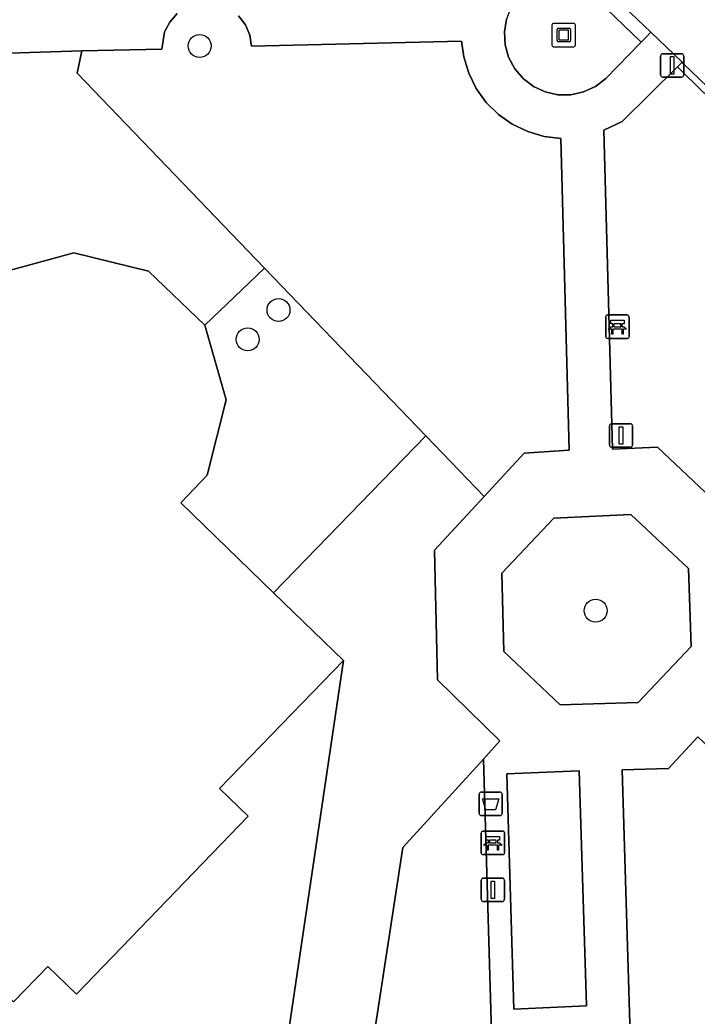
# Model space of a CAD drawing. Extents: x 160349 to 161355, y 381727 to 382854.
# Drawn here: x 160971.7 to 161000.56, y 382651.35 to 382693.83 of the extents above; entities that cross this region are included whole.
import ezdxf

# ---------------------------------------------------------------- set-up
doc = ezdxf.new("R2010")
doc.units = 0
for name, color, linetype in [('IMGEO_Afvalbak', 7, 'Continuous'), ('IMGEO_Bank', 7, 'Continuous'), ('IMGEO_Boom', 7, 'Continuous'), ('IMGEO_Erf', 7, 'Continuous'), ('IMGEO_Groenvoorziening', 7, 'Continuous'), ('IMGEO_Haag', 7, 'Continuous'), ('IMGEO_Kunstobject', 7, 'Continuous'), ('IMGEO_Lichtmast', 7, 'Continuous'), ('IMGEO_Pand', 7, 'Continuous'), ('IMGEO_Rijbaan_lokaal_open', 7, 'Continuous'), ('IMGEO_Terreindeel_halfverhard', 7, 'Continuous'), ('IMGEO_Verkeersbordpaal', 7, 'Continuous'), ('IMGEO_Voetpad_halfverhard', 7, 'Continuous'), ('IMGEO_Voetpad_open', 7, 'Continuous')]:
    doc.layers.add(name, color=color, linetype=linetype)

msp = doc.modelspace()

# ---------------------------------------------------------------- linework, layer by layer
at = {"layer": 'IMGEO_Afvalbak'}
for p, q in [((160991.367, 382660.904), (160992.157, 382660.904)), ((160992.157, 382660.904), (160991.367, 382660.904)), ((160991.267, 382660.004), (160991.267, 382660.804)), ((160991.267, 382660.804), (160991.267, 382660.004)), ((160992.257, 382660.804), (160992.257, 382660.004)), ((160992.257, 382660.004), (160992.257, 382660.804)), ((160992.157, 382659.904), (160991.367, 382659.904)), ((160991.367, 382659.904), (160992.157, 382659.904))]:
    msp.add_line(p, q, dxfattribs=at)
msp.add_lwpolyline([(160991.41, 382660.618), (160992.114, 382660.618), (160991.965, 382660.148), (160991.559, 382660.148), (160991.41, 382660.618)], dxfattribs=at)
for centre, start, end in [((160991.367, 382660.804), 90, 180), ((160991.367, 382660.804), 90, 180), ((160992.157, 382660.804), 0, 90), ((160992.157, 382660.804), 360, 90), ((160991.367, 382660.004), 180, 270), ((160991.367, 382660.004), 180, 270), ((160992.157, 382660.004), 270, 0), ((160992.157, 382660.004), 270, 0)]:
    msp.add_arc(centre, 0.1, start, end, dxfattribs=at)
at = {"layer": 'IMGEO_Bank'}
for p, q in [((160996.74, 382681.249), (160997.581, 382681.249)), ((160997.581, 382681.249), (160996.74, 382681.249)), ((160996.665, 382680.324), (160996.665, 382681.165)), ((160996.665, 382681.165), (160996.665, 382680.324)), ((160996.974, 382680.755), (160996.974, 382680.861)), ((160997.018, 382680.861), (160997.018, 382680.755)), ((160997.306, 382680.867), (160997.024, 382680.867)), ((160997.312, 382680.755), (160997.312, 382680.861)), ((160997.356, 382680.861), (160997.356, 382680.755)), ((160997.665, 382681.174), (160997.665, 382680.333)), ((160997.665, 382680.333), (160997.665, 382681.174)), ((160997.362, 382680.647), (160996.969, 382680.647)), ((160997.024, 382680.749), (160997.306, 382680.749)), ((160997.59, 382680.249), (160996.749, 382680.249)), ((160996.749, 382680.249), (160997.59, 382680.249)), ((160991.355, 382658.313), (160991.355, 382659.154)), ((160991.355, 382659.154), (160991.355, 382658.313)), ((160991.43, 382659.238), (160992.271, 382659.238)), ((160992.271, 382659.238), (160991.43, 382659.238)), ((160992.355, 382659.163), (160992.355, 382658.322)), ((160992.355, 382658.322), (160992.355, 382659.163)), ((160991.664, 382658.744), (160991.664, 382658.85)), ((160991.708, 382658.85), (160991.708, 382658.744)), ((160991.996, 382658.856), (160991.714, 382658.856)), ((160991.714, 382658.738), (160991.996, 382658.738)), ((160992.002, 382658.744), (160992.002, 382658.85)), ((160992.046, 382658.85), (160992.046, 382658.744)), ((160992.052, 382658.636), (160991.659, 382658.636)), ((160992.28, 382658.238), (160991.439, 382658.238)), ((160991.439, 382658.238), (160992.28, 382658.238))]:
    msp.add_line(p, q, dxfattribs=at)
for points in [[(160996.968, 382680.867), (160996.882, 382680.867), (160996.882, 382681.028), (160997.445, 382681.028), (160997.445, 382680.867), (160997.362, 382680.867)], [(160996.912, 382680.647), (160996.77, 382680.647), (160996.882, 382680.749), (160996.968, 382680.749)], [(160996.962, 382680.64), (160996.962, 382680.433), (160996.919, 382680.433), (160996.919, 382680.64)], [(160997.362, 382680.749), (160997.445, 382680.749), (160997.557, 382680.647), (160997.418, 382680.647)], [(160997.412, 382680.64), (160997.412, 382680.433), (160997.368, 382680.433), (160997.368, 382680.64)], [(160991.602, 382658.636), (160991.46, 382658.636), (160991.572, 382658.738), (160991.658, 382658.738)], [(160991.658, 382658.856), (160991.572, 382658.856), (160991.572, 382659.017), (160992.135, 382659.017), (160992.135, 382658.856), (160992.052, 382658.856)], [(160992.052, 382658.738), (160992.135, 382658.738), (160992.247, 382658.636), (160992.108, 382658.636)], [(160991.652, 382658.629), (160991.652, 382658.422), (160991.609, 382658.422), (160991.609, 382658.629)], [(160992.102, 382658.629), (160992.102, 382658.422), (160992.058, 382658.422), (160992.058, 382658.629)]]:
    msp.add_lwpolyline(points, dxfattribs=at)
for centre, radius, start, end in [((160996.743, 382681.171), 0.0779, 92.4484, 184.2845), ((160996.743, 382681.171), 0.0779, 92.4484, 184.2845), ((160997.587, 382681.171), 0.0779, 2.4484, 94.2845), ((160997.587, 382681.171), 0.0779, 2.4484, 94.2845), ((160996.967, 382680.86), 0.00671, 2.8957, 87.1043), ((160997.024, 382680.86), 0.00671, 92.8957, 177.1043), ((160997.306, 382680.86), 0.00671, 2.8957, 87.1043), ((160997.363, 382680.86), 0.00671, 92.8957, 177.1043), ((160996.912, 382680.64), 0.00671, 2.8957, 87.1043), ((160996.969, 382680.64), 0.00671, 92.8957, 177.1043), ((160996.967, 382680.756), 0.00671, 272.8957, 357.1043), ((160997.024, 382680.756), 0.00671, 182.8957, 267.1043), ((160997.306, 382680.756), 0.00671, 272.8957, 357.1043), ((160997.363, 382680.756), 0.00671, 182.8957, 267.1043), ((160997.361, 382680.64), 0.00671, 2.8957, 87.1043), ((160997.418, 382680.64), 0.00671, 92.8957, 177.1043), ((160996.743, 382680.327), 0.0779, 182.4484, 274.2845), ((160996.743, 382680.327), 0.0779, 182.4484, 274.2845), ((160997.587, 382680.327), 0.0779, 272.4484, 4.2845), ((160997.587, 382680.327), 0.0779, 272.4484, 4.2845), ((160991.433, 382659.16), 0.0779, 92.4484, 184.2845), ((160991.433, 382659.16), 0.0779, 92.4484, 184.2845), ((160992.277, 382659.16), 0.0779, 2.4484, 94.2845), ((160992.277, 382659.16), 0.0779, 2.4484, 94.2845), ((160991.657, 382658.849), 0.00671, 2.8957, 87.1043), ((160991.657, 382658.745), 0.00671, 272.8957, 357.1043), ((160991.714, 382658.849), 0.00671, 92.8957, 177.1043), ((160991.714, 382658.745), 0.00671, 182.8957, 267.1043), ((160991.996, 382658.849), 0.00671, 2.8957, 87.1043), ((160991.996, 382658.745), 0.00671, 272.8957, 357.1043), ((160992.053, 382658.849), 0.00671, 92.8957, 177.1043), ((160992.053, 382658.745), 0.00671, 182.8957, 267.1043), ((160991.433, 382658.316), 0.0779, 182.4484, 274.2845), ((160991.433, 382658.316), 0.0779, 182.4484, 274.2845), ((160991.602, 382658.629), 0.00671, 2.8957, 87.1043), ((160991.659, 382658.629), 0.00671, 92.8957, 177.1043), ((160992.051, 382658.629), 0.00671, 2.8957, 87.1043), ((160992.108, 382658.629), 0.00671, 92.8957, 177.1043), ((160992.277, 382658.316), 0.0779, 272.4484, 4.2845), ((160992.277, 382658.316), 0.0779, 272.4484, 4.2845)]:
    msp.add_arc(centre, radius, start, end, dxfattribs=at)
at = {"layer": 'IMGEO_Boom'}
for centre in [(160979.358, 382692.72), (160982.719, 382681.457), (160981.407, 382680.207), (160996.235, 382668.641)]:
    msp.add_circle(centre, 0.489, dxfattribs=at)
at = {"layer": 'IMGEO_Erf'}
msp.add_lwpolyline([(160979.077, 382623.119), (160980.907, 382635.137), (160981.553, 382639.936), (160981.834, 382641.836), (160985.484, 382666.51), (160980.209, 382661.053), (160981.432, 382659.872), (160974.104, 382652.284), (160972.882, 382653.465), (160971.424, 382651.965), (160967.233, 382656.017), (160964.973, 382653.68), (160965.757, 382652.919), (160962.607, 382649.675), (160965.221, 382647.137), (160966.538, 382648.493), (160975.442, 382639.846), (160968.845, 382633.054), (160977.64, 382624.513), (160977.971, 382624.193)], close=True, dxfattribs=at)
at = {"layer": 'IMGEO_Groenvoorziening'}
for points in [[(160994.855, 382696.875), (160994.622, 382696.626), (160994.464, 382696.458), (160998.172, 382692.876), (160998.374, 382693.083), (160998.586, 382693.301)], [(161019.973, 382670.284), (161020.878, 382671.174), (161000, 382691.554), (160999.719, 382691.83), (160997.371, 382689.495), (160996.579, 382689.133), (160996.959, 382675.528), (160998.879, 382675.614), (161002.984, 382671.734), (161003.052, 382669.72)], [(161021.37, 382671.265), (161005.326, 382686.846), (161000, 382691.947), (160999.917, 382692.027), (160999.719, 382691.83), (161000, 382691.554), (161020.878, 382671.174), (161019.973, 382670.284), (161020.606, 382670.504)], [(160982.5, 382669.403), (160988.992, 382676.098), (160982.121, 382683.25), (160979.578, 382680.807), (160980.486, 382677.627), (160979.682, 382674.414), (160978.552, 382673.232)], [(160985.382, 382641.295), (160988.011, 382658.537), (160991.459, 382662.312), (160992.148, 382663.088), (160989.495, 382665.696), (160989.373, 382671.224), (160991.483, 382673.506), (160988.992, 382676.098), (160982.5, 382669.403), (160985.484, 382666.51), (160981.834, 382641.836)], [(160998.044, 382664.722), (161000.308, 382667.118), (161000.188, 382670.441), (160997.729, 382672.738), (160994.46, 382672.578), (160992.238, 382670.24), (160992.329, 382666.893), (160994.719, 382664.618)], [(161009.517, 382654.878), (161000.587, 382663.256), (160999.338, 382661.908), (160997.364, 382661.851), (160997.948, 382642.575), (160998.129, 382642.291), (161000, 382644.228), (161009.822, 382654.395)], [(160996.149, 382640.74), (160995.86, 382650.784), (160991.799, 382650.658), (160991.459, 382662.312), (160988.011, 382658.537), (160985.382, 382641.295), (160984.704, 382636.846), (160988.678, 382632.948), (160991.798, 382636.239)]]:
    msp.add_lwpolyline(points, close=True, dxfattribs=at)
for points in [[(160978.407, 382694.097), (160978.088, 382693.741), (160977.867, 382693.317), (160977.749, 382692.588), (160974.339, 382692.505), (160974.14, 382691.555), (160982.121, 382683.25), (160988.992, 382676.098), (160991.483, 382673.506), (160993.19, 382675.352), (160995.114, 382675.477), (160994.758, 382688.776), (160994.036, 382688.863), (160993.339, 382689.067), (160992.684, 382689.383), (160992.091, 382689.802), (160991.574, 382690.313), (160991.148, 382690.902), (160990.825, 382691.553), (160990.613, 382692.249), (160990.52, 382692.926), (160981.569, 382692.707), (160981.496, 382693.179), (160981.308, 382693.619), (160981.017, 382693.998)], [(160970.819, 382683.034), (160974.002, 382683.897), (160977.179, 382683.117), (160979.578, 382680.807), (160982.121, 382683.25), (160974.14, 382691.555), (160974.339, 382692.505), (160970.341, 382692.385)]]:
    msp.add_lwpolyline(points, dxfattribs=at)
at = {"layer": 'IMGEO_Haag'}
for points in [[(160994.855, 382696.875), (160994.622, 382696.626), (160994.464, 382696.458), (160998.172, 382692.876), (160998.374, 382693.083), (160998.586, 382693.301)], [(161021.37, 382671.265), (161005.326, 382686.846), (161000, 382691.947), (160999.917, 382692.027), (160999.719, 382691.83), (161000, 382691.554), (161020.878, 382671.174), (161019.973, 382670.284), (161020.606, 382670.504)]]:
    msp.add_lwpolyline(points, close=True, dxfattribs=at)
at = {"layer": 'IMGEO_Kunstobject'}
for p, q in [((160994.375, 382693.6), (160994.375, 382692.759)), ((160994.375, 382693.6), (160994.375, 382692.759)), ((160995.291, 382693.684), (160994.45, 382693.684)), ((160995.291, 382693.684), (160994.45, 382693.684)), ((160995.375, 382692.768), (160995.375, 382693.609)), ((160995.375, 382692.768), (160995.375, 382693.609)), ((160994.589, 382692.948), (160994.589, 382693.422)), ((160994.639, 382693.472), (160995.113, 382693.472)), ((160994.669, 382693.372), (160994.669, 382692.998)), ((160995.063, 382693.392), (160994.689, 382693.392)), ((160995.083, 382692.998), (160995.083, 382693.372)), ((160995.163, 382693.422), (160995.163, 382692.948)), ((160994.459, 382692.684), (160995.3, 382692.684)), ((160994.459, 382692.684), (160995.3, 382692.684)), ((160995.113, 382692.898), (160994.639, 382692.898)), ((160994.689, 382692.978), (160995.063, 382692.978))]:
    msp.add_line(p, q, dxfattribs=at)
for centre, radius, start, end in [((160994.453, 382693.606), 0.0779, 92.4484, 184.2845), ((160994.453, 382693.606), 0.0779, 92.4484, 184.2845), ((160995.297, 382693.606), 0.0779, 2.4484, 94.2845), ((160995.297, 382693.606), 0.0779, 2.4484, 94.2845), ((160994.639, 382693.422), 0.05, 90, 180), ((160994.689, 382693.372), 0.02, 90, 180), ((160995.063, 382693.372), 0.02, 360, 90), ((160995.113, 382693.422), 0.05, 360, 90), ((160994.453, 382692.762), 0.0779, 182.4484, 274.2845), ((160994.453, 382692.762), 0.0779, 182.4484, 274.2845), ((160994.639, 382692.948), 0.05, 180, 270), ((160994.689, 382692.998), 0.02, 180, 270), ((160995.063, 382692.998), 0.02, 270, 0), ((160995.113, 382692.948), 0.05, 270, 0), ((160995.297, 382692.762), 0.0779, 272.4484, 4.2845), ((160995.297, 382692.762), 0.0779, 272.4484, 4.2845)]:
    msp.add_arc(centre, radius, start, end, dxfattribs=at)
at = {"layer": 'IMGEO_Lichtmast'}
for p, q in [((160999.002, 382691.49), (160999.002, 382692.29)), ((160999.002, 382692.29), (160999.002, 382691.49)), ((160999.102, 382692.39), (160999.892, 382692.39)), ((160999.892, 382692.39), (160999.102, 382692.39)), ((160999.992, 382692.29), (160999.992, 382691.49)), ((160999.992, 382691.49), (160999.992, 382692.29)), ((160999.892, 382691.39), (160999.102, 382691.39)), ((160999.102, 382691.39), (160999.892, 382691.39)), ((160991.36, 382656.338), (160991.36, 382657.138)), ((160991.36, 382657.138), (160991.36, 382656.338)), ((160991.46, 382657.238), (160992.25, 382657.238)), ((160992.25, 382657.238), (160991.46, 382657.238)), ((160992.35, 382657.138), (160992.35, 382656.338)), ((160992.35, 382656.338), (160992.35, 382657.138)), ((160992.25, 382656.238), (160991.46, 382656.238)), ((160991.46, 382656.238), (160992.25, 382656.238))]:
    msp.add_line(p, q, dxfattribs=at)
for points in [[(160999.422, 382692.265), (160999.572, 382692.265), (160999.572, 382691.515), (160999.422, 382691.515), (160999.422, 382692.265)], [(160991.78, 382657.113), (160991.93, 382657.113), (160991.93, 382656.363), (160991.78, 382656.363), (160991.78, 382657.113)]]:
    msp.add_lwpolyline(points, dxfattribs=at)
for centre, start, end in [((160999.102, 382692.29), 90, 180), ((160999.102, 382692.29), 90, 180), ((160999.892, 382692.29), 0, 90), ((160999.892, 382692.29), 360, 90), ((160999.102, 382691.49), 180, 270), ((160999.102, 382691.49), 180, 270), ((160999.892, 382691.49), 270, 0), ((160999.892, 382691.49), 270, 0), ((160991.46, 382657.138), 90, 180), ((160991.46, 382657.138), 90, 180), ((160992.25, 382657.138), 0, 90), ((160992.25, 382657.138), 360, 90), ((160991.46, 382656.338), 180, 270), ((160991.46, 382656.338), 180, 270), ((160992.25, 382656.338), 270, 0), ((160992.25, 382656.338), 270, 0)]:
    msp.add_arc(centre, 0.1, start, end, dxfattribs=at)
at = {"layer": 'IMGEO_Pand'}
msp.add_lwpolyline([(160971.424, 382651.965), (160972.882, 382653.465), (160974.104, 382652.284), (160981.432, 382659.872), (160980.209, 382661.053), (160985.484, 382666.51), (160982.5, 382669.403), (160978.552, 382673.232), (160979.682, 382674.414), (160980.486, 382677.627), (160979.578, 382680.807), (160977.179, 382683.117), (160974.002, 382683.897), (160970.819, 382683.034)], dxfattribs=at)
at = {"layer": 'IMGEO_Rijbaan_lokaal_open'}
msp.add_lwpolyline([(160994.855, 382696.875), (160998.586, 382693.301), (160999.917, 382692.027), (161000, 382691.947), (161005.326, 382686.846), (161008.443, 382690.035), (161009.817, 382691.441), (161011.019, 382692.737), (161021.141, 382703.229)], dxfattribs=at)
at = {"layer": 'IMGEO_Terreindeel_halfverhard'}
msp.add_lwpolyline([(160995.844, 382651.794), (160995.53, 382661.808), (160992.456, 382661.687), (160992.756, 382651.649)], close=True, dxfattribs=at)
at = {"layer": 'IMGEO_Verkeersbordpaal'}
for p, q in [((160996.922, 382676.608), (160997.712, 382676.608)), ((160997.712, 382676.608), (160996.922, 382676.608)), ((160996.822, 382675.708), (160996.822, 382676.508)), ((160996.822, 382676.508), (160996.822, 382675.708)), ((160997.812, 382676.508), (160997.812, 382675.708)), ((160997.812, 382675.708), (160997.812, 382676.508)), ((160997.712, 382675.608), (160996.922, 382675.608)), ((160996.922, 382675.608), (160997.712, 382675.608))]:
    msp.add_line(p, q, dxfattribs=at)
msp.add_lwpolyline([(160997.242, 382676.483), (160997.392, 382676.483), (160997.392, 382675.733), (160997.242, 382675.733), (160997.242, 382676.483)], dxfattribs=at)
for centre, start, end in [((160996.922, 382676.508), 90, 180), ((160996.922, 382676.508), 90, 180), ((160997.712, 382676.508), 0, 90), ((160997.712, 382676.508), 360, 90), ((160996.922, 382675.708), 180, 270), ((160996.922, 382675.708), 180, 270), ((160997.712, 382675.708), 270, 0), ((160997.712, 382675.708), 270, 0)]:
    msp.add_arc(centre, 0.1, start, end, dxfattribs=at)
at = {"layer": 'IMGEO_Voetpad_halfverhard'}
for points in [[(160966.341, 382696.259), (160970.341, 382692.385), (160974.339, 382692.505), (160977.749, 382692.588), (160977.867, 382693.317), (160978.088, 382693.741), (160978.407, 382694.097)], [(160981.017, 382693.998), (160981.308, 382693.619), (160981.496, 382693.179), (160981.569, 382692.707), (160990.52, 382692.926), (160990.613, 382692.249), (160990.825, 382691.553), (160991.148, 382690.902), (160991.574, 382690.313), (160992.091, 382689.802), (160992.684, 382689.383), (160993.339, 382689.067), (160994.036, 382688.863), (160994.758, 382688.776), (160995.114, 382675.477), (160993.19, 382675.352), (160991.483, 382673.506), (160989.373, 382671.224), (160989.495, 382665.696), (160992.148, 382663.088), (160991.459, 382662.312), (160991.799, 382650.658)], [(161002.984, 382671.734), (160998.879, 382675.614), (160996.959, 382675.528), (160996.579, 382689.133), (160997.371, 382689.495), (160999.719, 382691.83), (160999.917, 382692.027), (160998.586, 382693.301), (160998.374, 382693.083), (160998.172, 382692.876), (160996.666, 382691.33), (160996.226, 382690.995), (160995.724, 382690.762), (160995.183, 382690.642), (160994.63, 382690.642), (160994.089, 382690.76), (160993.587, 382690.992), (160993.146, 382691.327), (160992.787, 382691.748), (160992.527, 382692.237), (160992.378, 382692.77), (160992.348, 382693.322), (160992.437, 382693.869)], [(160997.948, 382642.575), (160997.364, 382661.851), (160999.338, 382661.908), (161000.587, 382663.256)]]:
    msp.add_lwpolyline(points, dxfattribs=at)
for points in [[(160994.719, 382664.618), (160992.329, 382666.893), (160992.238, 382670.24), (160994.46, 382672.578), (160997.729, 382672.738), (161000.188, 382670.441), (161000.308, 382667.118), (160998.044, 382664.722)], [(160992.756, 382651.649), (160992.456, 382661.687), (160995.53, 382661.808), (160995.844, 382651.794)]]:
    msp.add_lwpolyline(points, close=True, dxfattribs=at)
at = {"layer": 'IMGEO_Voetpad_open'}
msp.add_lwpolyline([(160994.464, 382696.458), (160992.951, 382694.841), (160992.641, 382694.383), (160992.437, 382693.869), (160992.348, 382693.322), (160992.378, 382692.77), (160992.527, 382692.237), (160992.787, 382691.748), (160993.146, 382691.327), (160993.587, 382690.992), (160994.089, 382690.76), (160994.63, 382690.642), (160995.183, 382690.642), (160995.724, 382690.762), (160996.226, 382690.995), (160996.666, 382691.33), (160998.172, 382692.876)], close=True, dxfattribs=at)

doc.saveas('drawing.dxf')
